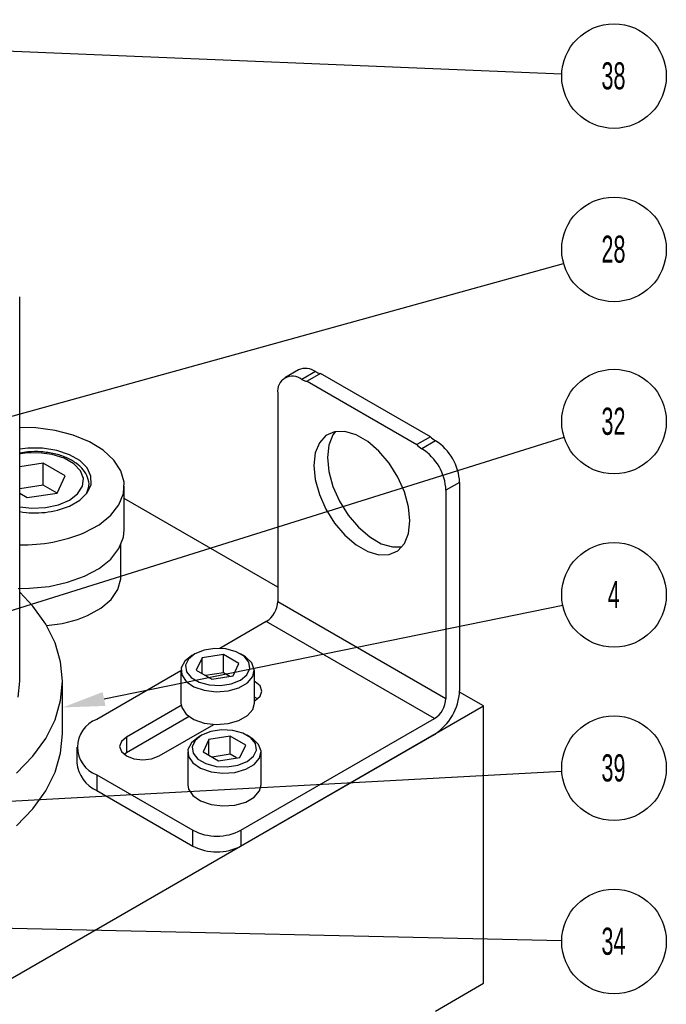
# Model space of a CAD drawing. Header units: inches. Extents: x 1880 to 2363, y -453 to -54.
# Tile 907 of 1056: x 2081.26 to 2083.64, y -70.01 to -66.38. Entities that reach past the tile are written whole.
import ezdxf

# ---------------------------------------------------------------- set-up
doc = ezdxf.new("R2010")
doc.units = ezdxf.units.IN
doc.header["$LTSCALE"] = 0.5
doc.header["$MEASUREMENT"] = 0
for name, color, linetype in [('DSS-M-S', 53, 'Continuous'), ('SID-M-S', 105, 'Continuous'), ('SVD-M-S', 8, 'Continuous')]:
    doc.layers.add(name, color=color, linetype=linetype)
doc.styles.add('SLDTEXTSTYLE0', font='TXT', dxfattribs={"width": 0.595745})

msp = doc.modelspace()

# ---------------------------------------------------------------- linework, layer by layer
at = {"layer": 'DSS-M-S', "linetype": 'Continuous', "lineweight": 25}
for p, q in [((2081.26506, -68.81652), (2081.26506, -67.40204)), ((2082.21451, -68.47017), (2081.64958, -68.14404)), ((2081.31337, -68.54041), (2081.26506, -68.48874)), ((2081.36067, -68.60634), (2081.31337, -68.54041)), ((2081.3949, -68.67492), (2081.36067, -68.60634)), ((2081.4156, -68.74527), (2081.3949, -68.67492)), ((2081.42254, -68.81652), (2081.4156, -68.74527)), ((2081.25957, -68.87521), (2081.26506, -68.81652)), ((2081.4156, -68.88778), (2081.42254, -68.81652)), ((2081.42254, -69.00941), (2081.42254, -68.81652)), ((2081.3949, -68.95813), (2081.4156, -68.88778)), ((2082.97182, -68.90736), (2082.88334, -68.85628)), ((2078.72918, -71.35658), (2082.97182, -68.90736)), ((2082.97182, -69.92803), (2082.97182, -68.90736)), ((2081.36067, -69.02671), (2081.3949, -68.95813)), ((2081.31337, -69.09264), (2081.36067, -69.02671)), ((2081.4156, -69.08066), (2081.42254, -69.00941)), ((2081.25357, -69.1551), (2081.31337, -69.09264)), ((2081.3949, -69.15102), (2081.4156, -69.08066)), ((2081.36067, -69.21959), (2081.3949, -69.15102)), ((2081.31337, -69.28552), (2081.36067, -69.21959)), ((2081.25357, -69.34798), (2081.31337, -69.28552)), ((2082.79505, -70.03008), (2082.97182, -69.92803))]:
    msp.add_line(p, q, dxfattribs=at)
at = {"layer": 'SID-M-S'}
for p, q in [((2078.46078, -66.38151), (2083.25923, -66.58121)), ((2076.14832, -69.24971), (2083.26604, -67.27849)), ((2078.22793, -69.49924), (2083.26788, -67.91812)), ((2081.57538, -68.88174), (2083.26296, -68.53698)), ((2079.95268, -69.32675), (2083.25935, -69.14687)), ((2077.1731, -69.63398), (2083.25911, -69.77006))]:
    msp.add_line(p, q, dxfattribs=at)
for centre in [(2083.45143, -66.58921), (2083.45143, -67.22715), (2083.45143, -67.86053), (2083.45143, -68.49847), (2083.45143, -69.13642), (2083.45143, -69.77436)]:
    msp.add_circle(centre, 0.19237, dxfattribs=at)
msp.add_solid([(2081.58058, -68.90722), (2081.42254, -68.91297), (2081.58058, -68.90722), (2081.57017, -68.85627)], dxfattribs=at)
at = {"layer": 'SVD-M-S', "linetype": 'Continuous', "lineweight": 25}
for p, q in [((2082.29061, -67.67027), (2082.24041, -67.69926)), ((2082.35311, -67.67646), (2082.3029, -67.70545)), ((2082.37214, -67.68337), (2082.32194, -67.71235)), ((2082.77601, -67.91652), (2082.37214, -67.68337)), ((2082.32194, -67.71235), (2082.7258, -67.9455)), ((2082.21451, -67.75649), (2082.21451, -68.52322)), ((2081.32391, -67.88392), (2081.26506, -67.88219)), ((2081.39534, -67.89347), (2081.32391, -67.88392)), ((2081.46216, -67.91089), (2081.39534, -67.89347)), ((2081.52181, -67.9355), (2081.46216, -67.91089)), ((2082.39155, -67.91235), (2082.36734, -67.93888)), ((2082.42345, -67.89813), (2082.39155, -67.91235)), ((2082.41755, -67.9099), (2082.40244, -67.94719)), ((2082.42653, -67.89751), (2082.41755, -67.9099)), ((2082.46119, -67.89705), (2082.42345, -67.89813)), ((2082.50256, -67.90916), (2082.46119, -67.89705)), ((2082.54518, -67.93376), (2082.50256, -67.90916)), ((2081.572, -67.96636), (2081.52181, -67.9355)), ((2082.36734, -67.93888), (2082.35223, -67.97617)), ((2082.40244, -67.94719), (2082.3973, -67.99307)), ((2082.58656, -67.96942), (2082.54518, -67.93376)), ((2082.77601, -67.91652), (2082.7258, -67.9455)), ((2082.79505, -67.93159), (2082.74484, -67.96057)), ((2081.29513, -67.95895), (2081.26506, -67.96259)), ((2081.28471, -67.97729), (2081.268, -67.97989)), ((2081.28471, -67.97729), (2081.268, -67.97989)), ((2081.33501, -67.97522), (2081.28471, -67.97729)), ((2081.33501, -67.97522), (2081.28471, -67.97729)), ((2081.34909, -67.95891), (2081.29513, -67.95895)), ((2081.38428, -67.9814), (2081.33501, -67.97522)), ((2081.38428, -67.9814), (2081.33501, -67.97522)), ((2081.40123, -67.96693), (2081.34909, -67.95891)), ((2081.42854, -67.99536), (2081.38428, -67.9814)), ((2081.42854, -67.99536), (2081.38428, -67.9814)), ((2081.44799, -67.98247), (2081.40123, -67.96693)), ((2081.48619, -68.00447), (2081.44799, -67.98247)), ((2081.6108, -68.00227), (2081.572, -67.96636)), ((2082.35223, -67.97617), (2082.34709, -68.02206)), ((2082.62429, -68.01408), (2082.58656, -67.96942)), ((2081.35179, -68.01386), (2081.26506, -68.02727)), ((2081.35179, -68.01386), (2081.26506, -68.02727)), ((2081.43215, -68.06025), (2081.35179, -68.01386)), ((2081.35179, -68.09423), (2081.35179, -68.01386)), ((2081.43215, -68.06025), (2081.35179, -68.01386)), ((2081.35179, -68.09423), (2081.35179, -68.01386)), ((2081.4642, -68.01594), (2081.42854, -67.99536)), ((2081.4642, -68.01594), (2081.42854, -67.99536)), ((2081.48837, -68.04149), (2081.4642, -68.01594)), ((2081.48837, -68.04149), (2081.4642, -68.01594)), ((2081.51323, -68.03143), (2081.48619, -68.00447)), ((2081.63671, -68.04187), (2081.6108, -68.00227)), ((2082.3973, -67.99307), (2082.40244, -68.04489)), ((2082.65619, -68.06513), (2082.62429, -68.01408)), ((2081.49909, -68.06993), (2081.48837, -68.04149)), ((2081.49909, -68.06993), (2081.48837, -68.04149)), ((2081.52726, -68.0615), (2081.51323, -68.03143)), ((2081.64875, -68.08362), (2081.63671, -68.04187)), ((2082.34709, -68.02206), (2082.35223, -68.07387)), ((2082.40244, -68.04489), (2082.41755, -68.09963)), ((2081.40274, -68.12362), (2081.43215, -68.06025)), ((2081.40274, -68.12362), (2081.43215, -68.06025)), ((2081.49549, -68.09897), (2081.49909, -68.06993)), ((2081.49549, -68.09897), (2081.49909, -68.06993)), ((2081.51343, -68.12275), (2081.52733, -68.09265)), ((2081.51906, -68.09791), (2081.51922, -68.0933)), ((2081.51906, -68.09791), (2081.51922, -68.0933)), ((2081.51922, -68.11361), (2081.51922, -68.0933)), ((2081.51922, -68.11361), (2081.51922, -68.0933)), ((2081.52733, -68.09265), (2081.52726, -68.0615)), ((2081.64644, -68.12593), (2081.64875, -68.08362)), ((2082.35223, -68.07387), (2082.36734, -68.12861)), ((2082.6804, -68.1196), (2082.65619, -68.06513)), ((2082.88344, -68.08468), (2082.83323, -68.11367)), ((2082.88344, -68.08468), (2082.88344, -68.85142)), ((2081.35179, -68.09423), (2081.26506, -68.10764)), ((2081.35179, -68.09423), (2081.26506, -68.10764)), ((2081.26506, -68.1245), (2081.29296, -68.14061)), ((2081.26506, -68.1245), (2081.29296, -68.14061)), ((2081.29296, -68.14061), (2081.40274, -68.12362)), ((2081.29296, -68.14061), (2081.40274, -68.12362)), ((2081.40272, -68.12363), (2081.35179, -68.09423)), ((2081.40272, -68.12363), (2081.35179, -68.09423)), ((2081.44765, -68.14955), (2081.47787, -68.12625)), ((2081.44765, -68.14955), (2081.47787, -68.12625)), ((2081.47787, -68.12625), (2081.49549, -68.09897)), ((2081.47787, -68.12625), (2081.49549, -68.09897)), ((2081.48651, -68.14975), (2081.51343, -68.12275)), ((2081.51067, -68.12644), (2081.51819, -68.10493)), ((2081.51067, -68.12644), (2081.51819, -68.10493)), ((2081.51819, -68.10493), (2081.51906, -68.09791)), ((2081.51819, -68.10493), (2081.51906, -68.09791)), ((2081.62989, -68.16716), (2081.64644, -68.12593)), ((2081.64958, -68.25876), (2081.64958, -68.09802)), ((2082.36734, -68.12861), (2082.39155, -68.18309)), ((2082.41755, -68.09963), (2082.44176, -68.1541)), ((2082.69551, -68.17434), (2082.6804, -68.1196)), ((2082.83323, -68.11367), (2082.83323, -68.8804)), ((2081.40728, -68.167), (2081.44765, -68.14955)), ((2081.40728, -68.167), (2081.44765, -68.14955)), ((2081.44841, -68.1718), (2081.48651, -68.14975)), ((2082.44176, -68.1541), (2082.47366, -68.20515)), ((2081.26506, -68.17401), (2081.30973, -68.17925)), ((2081.26506, -68.17401), (2081.30973, -68.17925)), ((2081.30973, -68.17925), (2081.36003, -68.17717)), ((2081.30973, -68.17925), (2081.36003, -68.17717)), ((2081.36003, -68.17717), (2081.40728, -68.167)), ((2081.36003, -68.17717), (2081.40728, -68.167)), ((2081.59971, -68.20574), (2081.62989, -68.16716)), ((2082.39155, -68.18309), (2082.42345, -68.23413)), ((2082.70065, -68.22616), (2082.69551, -68.17434)), ((2081.55708, -68.24017), (2081.59971, -68.20574)), ((2082.42345, -68.23413), (2082.46119, -68.27879)), ((2082.47366, -68.20515), (2082.51139, -68.24981)), ((2082.69551, -68.27204), (2082.70065, -68.22616)), ((2081.50363, -68.26915), (2081.55708, -68.24017)), ((2081.64644, -68.28666), (2081.64958, -68.25876)), ((2082.51139, -68.24981), (2082.55277, -68.28547)), ((2082.6804, -68.30933), (2082.69551, -68.27204)), ((2081.62989, -68.3279), (2081.64644, -68.28666)), ((2082.46119, -68.27879), (2082.50256, -68.31445)), ((2082.55277, -68.28547), (2082.59538, -68.31007)), ((2082.59538, -68.31007), (2082.63676, -68.32218)), ((2082.65619, -68.33586), (2082.6804, -68.30933)), ((2081.59971, -68.36647), (2081.62989, -68.3279)), ((2081.63733, -68.43085), (2081.63733, -68.31356)), ((2082.50256, -68.31445), (2082.54518, -68.33905)), ((2082.54518, -68.33905), (2082.58656, -68.35116)), ((2082.62429, -68.35008), (2082.65619, -68.33586)), ((2082.63676, -68.32218), (2082.67142, -68.32172)), ((2081.55708, -68.40091), (2081.59971, -68.36647)), ((2082.58656, -68.35116), (2082.62429, -68.35008)), ((2081.50363, -68.42988), (2081.55708, -68.40091)), ((2081.37283, -68.46724), (2081.44142, -68.45228)), ((2081.44142, -68.45228), (2081.50363, -68.42988)), ((2081.62634, -68.47848), (2081.63696, -68.43964)), ((2081.63696, -68.43964), (2081.63733, -68.43085)), ((2081.25929, -68.47447), (2081.30051, -68.47419)), ((2081.30051, -68.47419), (2081.37283, -68.46724)), ((2081.60149, -68.51509), (2081.62634, -68.47848)), ((2081.5636, -68.54776), (2081.60149, -68.51509)), ((2082.21451, -68.52322), (2082.83323, -68.8804)), ((2081.51443, -68.57496), (2081.5636, -68.54776)), ((2082.17209, -68.5967), (2082.00124, -68.69533)), ((2082.7908, -68.95388), (2082.17209, -68.5967)), ((2081.94307, -68.70159), (2081.90933, -68.71522)), ((2081.98285, -68.69543), (2081.94307, -68.70159)), ((2082.02388, -68.6975), (2081.98285, -68.69543)), ((2082.06121, -68.70755), (2082.02388, -68.6975)), ((2082.09034, -68.72437), (2082.06121, -68.70755)), ((2081.87191, -68.7428), (2081.85922, -68.76739)), ((2081.89773, -68.72192), (2081.87191, -68.7428)), ((2081.8857, -68.7347), (2081.87504, -68.75767)), ((2081.90933, -68.71522), (2081.8857, -68.7347)), ((2081.90931, -68.71523), (2081.89771, -68.72193)), ((2081.93578, -68.7305), (2081.91476, -68.77577)), ((2082.0142, -68.71837), (2081.93578, -68.7305)), ((2081.93578, -68.7879), (2081.93578, -68.7305)), ((2082.07161, -68.75151), (2082.0142, -68.71837)), ((2082.0142, -68.78532), (2082.0142, -68.71837)), ((2082.08866, -68.72193), (2082.07706, -68.71523)), ((2082.0962, -68.72666), (2082.08866, -68.72193)), ((2082.10775, -68.74592), (2082.09034, -68.72437)), ((2082.11895, -68.7487), (2082.0962, -68.72666)), ((2082.11134, -68.76961), (2082.10775, -68.74592)), ((2081.85819, -68.77791), (2081.54842, -68.95674)), ((2081.85819, -68.77703), (2081.85819, -68.89755)), ((2081.85922, -68.76739), (2081.86106, -68.79302)), ((2081.87504, -68.75767), (2081.87863, -68.78136)), ((2081.87863, -68.78136), (2081.89604, -68.80291)), ((2081.91476, -68.77577), (2081.97217, -68.80891)), ((2082.0506, -68.79678), (2082.07161, -68.75151)), ((2082.10068, -68.79257), (2082.11134, -68.76961)), ((2082.12807, -68.77381), (2082.11895, -68.7487)), ((2082.12258, -68.79927), (2082.12807, -68.77381)), ((2082.12819, -68.89755), (2082.12819, -68.77703)), ((2081.86106, -68.79302), (2081.87722, -68.81692)), ((2081.87722, -68.81692), (2081.90594, -68.8365)), ((2081.89604, -68.80291), (2081.92516, -68.81972)), ((2082.0142, -68.78532), (2081.94883, -68.79543)), ((2081.97217, -68.80891), (2082.0506, -68.79678)), ((2082.03755, -68.7988), (2082.0142, -68.78532)), ((2082.04331, -68.82569), (2082.07705, -68.81205)), ((2082.07705, -68.81205), (2082.10068, -68.79257)), ((2082.10306, -68.82231), (2082.12258, -68.79927)), ((2082.13107, -68.81795), (2082.12819, -68.81636)), ((2082.1495, -68.83387), (2082.13107, -68.81795)), ((2081.90594, -68.8365), (2081.94411, -68.84963)), ((2081.92516, -68.81972), (2081.96249, -68.82977)), ((2081.94411, -68.84963), (2081.98761, -68.8549)), ((2081.96249, -68.82977), (2082.00352, -68.83184)), ((2081.98761, -68.8549), (2082.03171, -68.85172)), ((2082.00352, -68.83184), (2082.04331, -68.82569)), ((2082.03171, -68.85172), (2082.07163, -68.84046)), ((2082.07163, -68.84046), (2082.10306, -68.82231)), ((2082.15597, -68.85265), (2082.1495, -68.83387)), ((2082.1495, -68.87143), (2082.15597, -68.85265)), ((2082.13107, -68.87593), (2082.12819, -68.87434)), ((2082.12819, -68.88901), (2082.13107, -68.88735)), ((2082.13107, -68.88735), (2082.1495, -68.87143)), ((2082.13955, -68.88164), (2082.13107, -68.87593)), ((2081.85892, -68.90567), (2081.65731, -69.02205)), ((2081.85819, -68.89755), (2081.86106, -68.91354)), ((2081.86106, -68.91354), (2081.87722, -68.93744)), ((2082.10306, -68.94284), (2082.12258, -68.91979)), ((2082.12258, -68.91979), (2082.12819, -68.89755)), ((2081.88835, -68.94665), (2081.65731, -69.08003)), ((2081.87722, -68.93744), (2081.90594, -68.95702)), ((2081.90594, -68.95702), (2081.94411, -68.97015)), ((2082.03171, -68.97224), (2082.07163, -68.96098)), ((2082.07163, -68.96098), (2082.10306, -68.94284)), ((2082.07875, -69.36494), (2082.7908, -68.95388)), ((2081.77752, -69.09145), (2081.97913, -68.97506)), ((2081.94411, -68.97015), (2081.98761, -68.97542)), ((2082.0076, -68.99546), (2081.96781, -69.00162)), ((2081.98761, -68.97542), (2082.03171, -68.97224)), ((2082.04863, -68.99753), (2082.0076, -68.99546)), ((2082.08596, -69.00758), (2082.04863, -68.99753)), ((2081.65731, -69.02205), (2081.63889, -69.03797)), ((2081.65731, -69.02205), (2081.65731, -69.08003)), ((2081.92248, -69.02195), (2081.89665, -69.04283)), ((2081.91045, -69.03473), (2081.89979, -69.0577)), ((2081.93407, -69.01525), (2081.91045, -69.03473)), ((2081.93406, -69.01526), (2081.92246, -69.02196)), ((2081.96781, -69.00162), (2081.93407, -69.01525)), ((2081.96053, -69.03053), (2081.93951, -69.0758)), ((2082.03895, -69.0184), (2081.96053, -69.03053)), ((2081.96053, -69.08793), (2081.96053, -69.03053)), ((2082.09636, -69.05154), (2082.03895, -69.0184)), ((2082.03895, -69.08535), (2082.03895, -69.0184)), ((2082.07875, -69.42292), (2082.7908, -69.01186)), ((2082.11509, -69.0244), (2082.08596, -69.00758)), ((2082.11341, -69.02196), (2082.10181, -69.01526)), ((2082.12095, -69.02669), (2082.11341, -69.02196)), ((2082.1325, -69.04595), (2082.11509, -69.0244)), ((2082.1437, -69.04873), (2082.12095, -69.02669)), ((2081.47519, -69.05879), (2081.47519, -69.11677)), ((2081.63889, -69.03797), (2081.63242, -69.05675)), ((2081.63242, -69.05675), (2081.63889, -69.07553)), ((2081.89665, -69.04283), (2081.88397, -69.06742)), ((2081.88397, -69.06742), (2081.88581, -69.09305)), ((2081.89979, -69.0577), (2081.90338, -69.08139)), ((2082.07535, -69.09681), (2082.09636, -69.05154)), ((2082.12542, -69.0926), (2082.13609, -69.06964)), ((2082.13609, -69.06964), (2082.1325, -69.04595)), ((2082.15282, -69.07384), (2082.1437, -69.04873)), ((2081.63889, -69.07553), (2081.65731, -69.09145)), ((2081.65731, -69.08003), (2081.64883, -69.08574)), ((2081.65731, -69.09145), (2081.68489, -69.10208)), ((2081.68489, -69.10208), (2081.71742, -69.10582)), ((2081.71742, -69.10582), (2081.74994, -69.10208)), ((2081.74994, -69.10208), (2081.77752, -69.09145)), ((2081.88294, -69.07706), (2081.88294, -69.19758)), ((2081.88581, -69.09305), (2081.90196, -69.11695)), ((2081.90338, -69.08139), (2081.92079, -69.10294)), ((2081.92079, -69.10294), (2081.94991, -69.11975)), ((2081.93951, -69.0758), (2081.99692, -69.10894)), ((2082.03895, -69.08535), (2081.97358, -69.09546)), ((2081.99692, -69.10894), (2082.07535, -69.09681)), ((2082.0623, -69.09883), (2082.03895, -69.08535)), ((2082.1018, -69.11208), (2082.12542, -69.0926)), ((2082.12781, -69.12234), (2082.14732, -69.0993)), ((2082.14732, -69.0993), (2082.15282, -69.07384)), ((2082.15294, -69.19758), (2082.15294, -69.07706)), ((2081.90196, -69.11695), (2081.93069, -69.13653)), ((2081.93069, -69.13653), (2081.96886, -69.14966)), ((2081.94991, -69.11975), (2081.98724, -69.1298)), ((2081.98724, -69.1298), (2082.02827, -69.13187)), ((2082.02827, -69.13187), (2082.06806, -69.12572)), ((2082.05646, -69.15175), (2082.09638, -69.14049)), ((2082.06806, -69.12572), (2082.1018, -69.11208)), ((2082.09638, -69.14049), (2082.12781, -69.12234)), ((2081.54842, -69.16084), (2081.90197, -69.36494)), ((2081.54842, -69.16084), (2081.54842, -69.21882)), ((2081.96886, -69.14966), (2082.01236, -69.15493)), ((2082.01236, -69.15493), (2082.05646, -69.15175)), ((2081.88294, -69.19758), (2081.88581, -69.21357)), ((2081.88581, -69.21357), (2081.90196, -69.23747)), ((2082.14732, -69.21982), (2082.15294, -69.19758)), ((2081.54842, -69.21882), (2081.90197, -69.42292)), ((2081.90196, -69.23747), (2081.93069, -69.25705)), ((2082.09638, -69.26101), (2082.12781, -69.24287)), ((2082.12781, -69.24287), (2082.14732, -69.21982)), ((2081.93069, -69.25705), (2081.96886, -69.27018)), ((2081.96886, -69.27018), (2082.01236, -69.27545)), ((2082.01236, -69.27545), (2082.05646, -69.27227)), ((2082.05646, -69.27227), (2082.09638, -69.26101)), ((2081.90197, -69.42292), (2081.90197, -69.36494)), ((2082.07875, -69.36494), (2082.07875, -69.42292))]:
    msp.add_line(p, q, dxfattribs=at)
for centre, radius, start, end in [((2082.2684, -67.74775), 0.05459, 50.79671, 189.21404), ((2082.31649, -67.72757), 0.06287, 54.38242, 114.30712), ((2082.38019, -67.6315), 0.05249, 238.93221, 261.18082), ((2082.32999, -67.66049), 0.05249, 238.93221, 261.18082), ((2082.79072, -67.88307), 0.09006, 223.88237, 239.37877), ((2082.84092, -67.85409), 0.09006, 223.88237, 239.37877), ((2082.69153, -68.09342), 0.1921, 2.60548, 57.39452), ((2082.64133, -68.1224), 0.1921, 2.60548, 57.39452), ((2081.32192, -67.86379), 0.33298, 260.16767, 292.32651), ((2081.27998, -67.7345), 0.57954, 268.5242, 292.7003), ((2082.1224, -68.51903), 0.09221, 302.60548, 357.39452), ((2081.33127, -68.14352), 0.4687, 273.94645, 293.00241), ((2082.68232, -68.84226), 0.20132, 302.60548, 357.39452), ((2082.74112, -68.87621), 0.09221, 302.60548, 357.39452), ((2081.58715, -69.05879), 0.10915, 110.78342, 249.21658), ((2081.60031, -69.10429), 0.12573, 185.6948, 245.62534), ((2081.99036, -69.19436), 0.19213, 242.60967, 297.39033), ((2081.99036, -69.25233), 0.19213, 242.60967, 297.39033)]:
    msp.add_arc(centre, radius, start, end, dxfattribs=at)
msp.add_open_spline([(2081.51883, -68.09886), (2081.51892, -68.0985), (2081.52162, -68.08785), (2081.51575, -68.06603), (2081.50034, -68.0373), (2081.47336, -68.01237), (2081.43724, -67.99218), (2081.39324, -67.9779), (2081.34476, -67.97103), (2081.30058, -67.9706), (2081.2749, -67.97553), (2081.26497, -67.97743)], degree=3, knots=[0, 0, 0, 0, 0.0044009, 0.1295137, 0.2526128, 0.3795604, 0.512071, 0.646756, 0.7812039, 0.9154424, 1, 1, 1, 1], dxfattribs=at)
msp.add_open_spline([(2081.51883, -68.09886), (2081.51892, -68.0985), (2081.52162, -68.08785), (2081.51575, -68.06603), (2081.50034, -68.0373), (2081.47336, -68.01237), (2081.43724, -67.99218), (2081.39324, -67.9779), (2081.34476, -67.97103), (2081.30058, -67.9706), (2081.2749, -67.97553), (2081.26497, -67.97743)], degree=3, knots=[0, 0, 0, 0, 0.0044009, 0.1295137, 0.2526128, 0.3795604, 0.512071, 0.646756, 0.7812039, 0.9154424, 1, 1, 1, 1], dxfattribs=at)

# ---------------------------------------------------------------- texts
at = {"layer": 'SID-M-S', "char_height": 0.1, "attachment_point": 2, "style": 'SLDTEXTSTYLE0'}
for s, insert in [('38', (2083.44942, -66.53811)), ('28', (2083.44942, -67.17605)), ('32', (2083.44942, -67.80943)), ('4', (2083.45043, -68.44737)), ('39', (2083.44942, -69.08531)), ('34', (2083.44942, -69.72325))]:
    msp.add_mtext(s, dxfattribs=dict(at, insert=insert))

doc.saveas('drawing.dxf')
